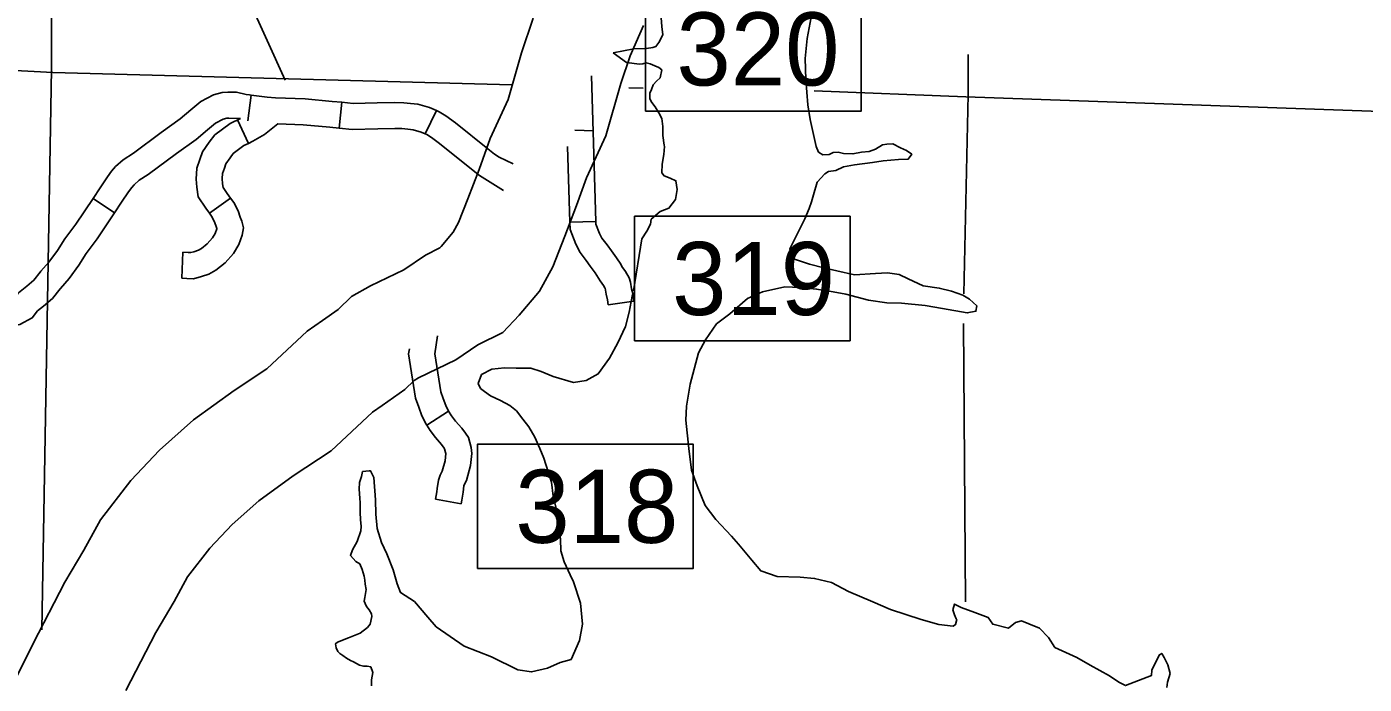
# Model space of a CAD drawing. Extents: x -492261 to -432772, y 1441225 to 1452922.
# Drawn here: x -463644.7 to -463423.9, y 1451246.2 to 1451354.7 of the extents above; entities that cross this region are included whole.
import ezdxf

# ---------------------------------------------------------------- set-up
doc = ezdxf.new("R2010")
doc.units = 0
doc.layers.add('Default', color=7, linetype='Continuous')

msp = doc.modelspace()

# ---------------------------------------------------------------- linework, layer by layer
at = {"layer": 'Default'}
for p, q in [((-463608.22, 1451359.64), (-463602.04, 1451345.88)), ((-463608.19, 1451339.17), (-463607.62, 1451343.42)), ((-463593.08, 1451337.97), (-463592.67, 1451342.24)), ((-463578.9, 1451337.01), (-463577.02, 1451340.86)), ((-463608.05, 1451335.45), (-463609.91, 1451339.32)), ((-463551.15, 1451337.5), (-463554.19, 1451337.61)), ((-463630.16, 1451324), (-463633.72, 1451326.38)), ((-463611.02, 1451326.4), (-463614.51, 1451323.91)), ((-463550.77, 1451322.56), (-463555.05, 1451322.43)), ((-463619.09, 1451313.21), (-463618.9, 1451317.49)), ((-463544.47, 1451309.4), (-463548.72, 1451308.83)), ((-463575.05, 1451291.25), (-463578.66, 1451288.95)), ((-463573, 1451275.96), (-463577.22, 1451276.75))]:
    msp.add_line(p, q, dxfattribs=at)
for points in [[(-463640.61, 1451399.34), (-463640.55, 1451347.77), (-463642.18, 1451255.17)], [(-463547.91, 1451350.39), (-463544.46, 1451351.08), (-463542.38, 1451351.12), (-463541.35, 1451351.29), (-463540.84, 1451351.46), (-463540.33, 1451352.09), (-463539.7, 1451353.35), (-463539.87, 1451354.72), (-463539.98, 1451356.15), (-463539.92, 1451357.24), (-463540.04, 1451357.58), (-463540.26, 1451358.44), (-463540.72, 1451359.13), (-463541.82, 1451361.03), (-463541.61, 1451363.05)], [(-463542.54, 1451340.76), (-463506.97, 1451340.76), (-463506.97, 1451361.31), (-463542.54, 1451361.31), (-463542.54, 1451340.76)], [(-463561.11, 1451356.11), (-463563.01, 1451350.4), (-463565.23, 1451342.68), (-463568.2, 1451336.23), (-463570.02, 1451331.15), (-463571.85, 1451326.31), (-463573.4, 1451322.41), (-463574.28, 1451320.81), (-463576.3, 1451318.41), (-463576.5, 1451318.19), (-463578.88, 1451317.02), (-463582.44, 1451314.58), (-463587.92, 1451311.95), (-463591.07, 1451310.18), (-463593.29, 1451308.03), (-463595.86, 1451306.2), (-463598.39, 1451304.45), (-463605.04, 1451298.23), (-463610.43, 1451294.69), (-463617.17, 1451289.8), (-463622.73, 1451284.81), (-463627.49, 1451279.79), (-463632.51, 1451273.3), (-463635.22, 1451268.31), (-463638.35, 1451263.03), (-463643.58, 1451252.93), (-463657.58, 1451224.96)], [(-463542.88, 1451354.91), (-463545.11, 1451349.91), (-463546.64, 1451345.32), (-463549.11, 1451336.69), (-463552.31, 1451329.75), (-463553.93, 1451325.22), (-463555.87, 1451320.11), (-463557.87, 1451315.08), (-463560.07, 1451311.08), (-463563.43, 1451307.08), (-463566.08, 1451304.21), (-463570.21, 1451302.18), (-463573.84, 1451299.7), (-463580.01, 1451296.73), (-463580.74, 1451296.32), (-463582.29, 1451294.81), (-463586, 1451292.18), (-463587.59, 1451291.08), (-463594.41, 1451284.71), (-463600.68, 1451280.59), (-463606.38, 1451276.45), (-463610.76, 1451272.52), (-463614.46, 1451268.62), (-463618.11, 1451263.9), (-463620.32, 1451259.84), (-463623.36, 1451254.72), (-463628.3, 1451245.15)], [(-463515.21, 1451356.26), (-463515.9, 1451352.77), (-463516.18, 1451349.45), (-463516.07, 1451346.02), (-463515.79, 1451341.84), (-463515.39, 1451339.38), (-463514.82, 1451336.92), (-463514.37, 1451334.92), (-463514.03, 1451334.01), (-463513.29, 1451333.55), (-463512.26, 1451333.61), (-463511.57, 1451333.95), (-463510.77, 1451334.01), (-463509.86, 1451333.78), (-463508.32, 1451333.72), (-463506.89, 1451334), (-463505.64, 1451334.12), (-463504.61, 1451334.52), (-463503.47, 1451335.21), (-463502.73, 1451335.32), (-463501.75, 1451335.38), (-463500.5, 1451334.69), (-463499.47, 1451334.29), (-463498.62, 1451333.66), (-463499.19, 1451332.86), (-463500.79, 1451332.8), (-463503.35, 1451332.57), (-463505.07, 1451332.29), (-463508.09, 1451331.89), (-463509.86, 1451331.6), (-463511.12, 1451330.97), (-463512.37, 1451330.8), (-463512.94, 1451330.4), (-463514.2, 1451329.03), (-463514.83, 1451326.97), (-463515.17, 1451325.83), (-463515.57, 1451324.68), (-463516.26, 1451323.02), (-463517.92, 1451319.71), (-463518.72, 1451318.05), (-463518.6, 1451317.42), (-463517.98, 1451316.33), (-463515.47, 1451315.53), (-463513.13, 1451314.9), (-463510.96, 1451314.39), (-463508.05, 1451313.76), (-463504.62, 1451313.98), (-463502.63, 1451314.1), (-463500.69, 1451313.81), (-463499.2, 1451313.07), (-463496.75, 1451311.92), (-463494.07, 1451311.58), (-463492.07, 1451311.06), (-463490.19, 1451310.38), (-463489.1, 1451309.75), (-463487.9, 1451308.66), (-463488.02, 1451307.74), (-463489.45, 1451307.46), (-463493.56, 1451308.2), (-463496.41, 1451308.72), (-463500.29, 1451309.06), (-463502.74, 1451309.12), (-463505.77, 1451309.58), (-463509.48, 1451310.55), (-463511.59, 1451310.95), (-463514.33, 1451311.41), (-463517.01, 1451311.64), (-463519.58, 1451311.76), (-463523.23, 1451310.96), (-463525.74, 1451309.87), (-463528.66, 1451307.3), (-463530.83, 1451305.64), (-463532.66, 1451303.01), (-463533.8, 1451300.89), (-463535.17, 1451295.69), (-463535.8, 1451292.08), (-463535.92, 1451289.74), (-463535.41, 1451285.11), (-463534.95, 1451281.5), (-463534.04, 1451278.93), (-463532.73, 1451275.67), (-463530.96, 1451273.38), (-463528.34, 1451270.63), (-463527.2, 1451269.32), (-463525.03, 1451266.68), (-463523.55, 1451264.91), (-463520.81, 1451263.99), (-463517.04, 1451263.88), (-463514.65, 1451263.65), (-463511.85, 1451262.96), (-463509.06, 1451261.47), (-463505.06, 1451259.76), (-463502.15, 1451258.5), (-463497.07, 1451256.84), (-463494.16, 1451256.04), (-463491.77, 1451255.75), (-463491.42, 1451256.04), (-463491.2, 1451256.84), (-463491.31, 1451256.95), (-463491.59, 1451257.64), (-463491.82, 1451258.44)], [(-463781.46, 1451354.67), (-463640.38, 1451347.14), (-463564.61, 1451345.12)], [(-463544.56, 1451311.12), (-463543.15, 1451319.71), (-463542.35, 1451320.97), (-463541.72, 1451322.12), (-463541.6, 1451322.92), (-463540.12, 1451324.23), (-463538.69, 1451324.75), (-463537.6, 1451326.18), (-463537.32, 1451327.84), (-463537.54, 1451329.27), (-463538.46, 1451329.72), (-463539.48, 1451330.07), (-463539.88, 1451330.58), (-463539.83, 1451332.01), (-463539.54, 1451333.61), (-463539.42, 1451334.93), (-463539.48, 1451335.16), (-463539.71, 1451336.76), (-463539.71, 1451338.25), (-463539.88, 1451339.56), (-463540.33, 1451340.48), (-463540.96, 1451341.51), (-463541.53, 1451342.19), (-463541.82, 1451342.82), (-463541.82, 1451343.74), (-463541.59, 1451344.37), (-463541.3, 1451345.11), (-463540.73, 1451345.74), (-463540.16, 1451346.25), (-463539.87, 1451347.57), (-463540.33, 1451347.97), (-463541.01, 1451348.26), (-463541.81, 1451348.6), (-463542.44, 1451348.77), (-463543.01, 1451348.6), (-463543.52, 1451348.54), (-463545.68, 1451348.82), (-463547.91, 1451350.39)], [(-463489.31, 1451350.12), (-463489.31, 1451343.5), (-463490.02, 1451310.61)], [(-463550.77, 1451322.56), (-463551.47, 1451346.59)], [(-463622.47, 1451337.22), (-463619.37, 1451339.49), (-463617.57, 1451341), (-463615.92, 1451342.35), (-463613.84, 1451343.46), (-463612.44, 1451343.83), (-463611.46, 1451343.93), (-463610.06, 1451343.88), (-463608.47, 1451343.54), (-463607.88, 1451343.46)], [(-463545.29, 1451344.6), (-463542.96, 1451344.54)], [(-463514.7, 1451344.13), (-463489.71, 1451343.15), (-463337.26, 1451337.74)], [(-463607.88, 1451343.46), (-463607.62, 1451343.42)], [(-463607.62, 1451343.42), (-463605, 1451343.07), (-463603.61, 1451342.99), (-463598.74, 1451342.79), (-463594.27, 1451342.39), (-463592.67, 1451342.24)], [(-463592.67, 1451342.24), (-463590.79, 1451342.05), (-463586.81, 1451342.14), (-463583.93, 1451342.21), (-463582.43, 1451342.17), (-463581.31, 1451342.03), (-463580.14, 1451341.93), (-463578.2, 1451341.38), (-463577.45, 1451341.07), (-463577.02, 1451340.86)], [(-463619.93, 1451333.77), (-463616.73, 1451336.11), (-463614.83, 1451337.7), (-463613.53, 1451338.77), (-463612.26, 1451339.45), (-463611.67, 1451339.6), (-463611.33, 1451339.64), (-463609.39, 1451339.57)], [(-463614.51, 1451323.91), (-463615.1, 1451324.75), (-463616.37, 1451326.61), (-463616.6, 1451328.25), (-463616.73, 1451329.56), (-463616.61, 1451331.38), (-463616.1, 1451332.81), (-463615.68, 1451334.03), (-463614.58, 1451335.63), (-463613.6, 1451336.86), (-463611.07, 1451338.76), (-463609.39, 1451339.57)], [(-463577.02, 1451340.86), (-463576.63, 1451340.67), (-463575.49, 1451340), (-463573.92, 1451338.82), (-463568.6, 1451334.55), (-463567.48, 1451333.68), (-463566.73, 1451333.2), (-463564.37, 1451332.1)], [(-463633.72, 1451326.38), (-463632.57, 1451328.11), (-463631.36, 1451329.94), (-463630.65, 1451330.88), (-463630, 1451331.61), (-463628.75, 1451332.76), (-463627.07, 1451333.85), (-463622.47, 1451337.22)], [(-463608.05, 1451335.45), (-463607.33, 1451335.8), (-463605.44, 1451336.9), (-463603.24, 1451338.68)], [(-463603.24, 1451338.68), (-463599.02, 1451338.51), (-463594.67, 1451338.13), (-463593.08, 1451337.97)], [(-463593.08, 1451337.97), (-463590.96, 1451337.76), (-463586.71, 1451337.85), (-463583.93, 1451337.92), (-463582.75, 1451337.89), (-463581.76, 1451337.77), (-463580.92, 1451337.69), (-463579.59, 1451337.32), (-463579.19, 1451337.16), (-463578.9, 1451337.01)], [(-463611.02, 1451326.4), (-463611.59, 1451327.2), (-463612.27, 1451328.19), (-463612.34, 1451328.75), (-463612.43, 1451329.64), (-463612.37, 1451330.5), (-463612.05, 1451331.38), (-463611.81, 1451332.08), (-463611.12, 1451333.08), (-463610.58, 1451333.77), (-463608.84, 1451335.08), (-463608.05, 1451335.45)], [(-463578.9, 1451337.01), (-463578.66, 1451336.89), (-463577.87, 1451336.43), (-463576.55, 1451335.44), (-463571.26, 1451331.19), (-463569.96, 1451330.17), (-463566, 1451327.65)], [(-463630.16, 1451324), (-463629, 1451325.73), (-463627.85, 1451327.46), (-463627.33, 1451328.16), (-463626.94, 1451328.59), (-463626.1, 1451329.37), (-463624.64, 1451330.32), (-463619.93, 1451333.77)], [(-463555.05, 1451322.43), (-463555.42, 1451334.96)], [(-463642.32, 1451314.34), (-463641.02, 1451315.84), (-463639.6, 1451317.78), (-463638.36, 1451319.71), (-463636.55, 1451322.14), (-463633.72, 1451326.38)], [(-463619.09, 1451313.21), (-463618.24, 1451313.17), (-463617.14, 1451313.11), (-463615.83, 1451313.47), (-463614.59, 1451313.89), (-463613.45, 1451314.51), (-463611.93, 1451315.76), (-463610.54, 1451317.29), (-463609.67, 1451318.75), (-463609.11, 1451320.29), (-463608.92, 1451321.49), (-463609.19, 1451322.62), (-463609.42, 1451323.29), (-463609.77, 1451324.31), (-463610.5, 1451325.68), (-463611.02, 1451326.4)], [(-463639.09, 1451311.52), (-463637.66, 1451313.16), (-463636.06, 1451315.36), (-463634.83, 1451317.28), (-463633.05, 1451319.67), (-463630.16, 1451324)], [(-463618.9, 1451317.49), (-463618.03, 1451317.45), (-463617.6, 1451317.43), (-463617.09, 1451317.56), (-463616.32, 1451317.83), (-463615.85, 1451318.08), (-463614.89, 1451318.87), (-463614, 1451319.85), (-463613.56, 1451320.6), (-463613.29, 1451321.33), (-463613.31, 1451321.42), (-463613.47, 1451321.9), (-463613.71, 1451322.59), (-463614.15, 1451323.42), (-463614.51, 1451323.91)], [(-463548.72, 1451308.83), (-463548.82, 1451309.63), (-463549.05, 1451310.56), (-463549.23, 1451311.54), (-463549.24, 1451311.6), (-463549.47, 1451312.01), (-463550.04, 1451312.79), (-463550.29, 1451313.23), (-463550.88, 1451314.11), (-463551.66, 1451315.21), (-463552.33, 1451316.14), (-463553.34, 1451317.44), (-463554.07, 1451318.8), (-463555.01, 1451321.26), (-463555.05, 1451322.43)], [(-463544.47, 1451309.4), (-463544.61, 1451310.43), (-463544.86, 1451311.44), (-463545.05, 1451312.52), (-463545.27, 1451313.26), (-463545.85, 1451314.32), (-463546.44, 1451315.14), (-463546.65, 1451315.49), (-463547.34, 1451316.54), (-463548.18, 1451317.71), (-463548.9, 1451318.71), (-463549.74, 1451319.79), (-463550.17, 1451320.59), (-463550.75, 1451322.12), (-463550.77, 1451322.56)], [(-463544.36, 1451302.87), (-463508.79, 1451302.87), (-463508.79, 1451323.42), (-463544.36, 1451323.42), (-463544.36, 1451302.87)], [(-463648.83, 1451311.57), (-463648.72, 1451310.89), (-463648.24, 1451309.79), (-463648, 1451309.46), (-463647.98, 1451309.46), (-463647.84, 1451309.51), (-463647.29, 1451309.63), (-463646.61, 1451309.99), (-463646.03, 1451310.77), (-463644.64, 1451311.9), (-463643.49, 1451312.86), (-463642.46, 1451314.18), (-463642.32, 1451314.34)], [(-463653.06, 1451310.87), (-463652.86, 1451309.67), (-463651.97, 1451307.62), (-463651.42, 1451306.89), (-463651.18, 1451305.3), (-463648.39, 1451305.2), (-463647.42, 1451305.12), (-463646.7, 1451305.37), (-463645.82, 1451305.55), (-463643.74, 1451306.65), (-463642.9, 1451307.79), (-463641.91, 1451308.6), (-463640.4, 1451309.86), (-463639.16, 1451311.44), (-463639.09, 1451311.52)], [(-463557.16, 1451274.76), (-463557.79, 1451277.22), (-463558.07, 1451279.51), (-463558.64, 1451281.22), (-463559.32, 1451283.51), (-463560.01, 1451285.11), (-463560.8, 1451286.94), (-463561.83, 1451288.66), (-463562.8, 1451289.92), (-463563.83, 1451291.29), (-463564.97, 1451292.21), (-463566.51, 1451293.01), (-463567.31, 1451293.41), (-463568.11, 1451293.81), (-463569.13, 1451294.5), (-463569.76, 1451295.01), (-463570.16, 1451295.81), (-463569.64, 1451297.3), (-463567.93, 1451298.16), (-463565.82, 1451298.38), (-463563.88, 1451298.33), (-463561.48, 1451298.33), (-463559.77, 1451297.81), (-463557.77, 1451296.95), (-463554.46, 1451295.98), (-463552.35, 1451296.32), (-463550.35, 1451297.41), (-463548.47, 1451299.98), (-463547.1, 1451302.55), (-463545.84, 1451305.24), (-463545.27, 1451307.59), (-463544.75, 1451310.22), (-463544.71, 1451310.5)], [(-463490.08, 1451305.74), (-463489.77, 1451259.81)], [(-463575.05, 1451291.25), (-463575.52, 1451292.17), (-463575.94, 1451293.35), (-463576.34, 1451294.47), (-463577.3, 1451300.74), (-463576.87, 1451303.69)], [(-463578.66, 1451288.95), (-463578.77, 1451289.11), (-463579.46, 1451290.46), (-463579.98, 1451291.9), (-463580.52, 1451293.41), (-463581.64, 1451300.73), (-463581.52, 1451301.55)], [(-463573, 1451275.96), (-463572.89, 1451276.55), (-463572.78, 1451277.2), (-463572.67, 1451277.87), (-463572.53, 1451278.92), (-463572.47, 1451279.11), (-463572.12, 1451279.82), (-463571.41, 1451282.26), (-463571.21, 1451284.28), (-463571.32, 1451285.23), (-463571.76, 1451286.91), (-463572.28, 1451287.63), (-463572.87, 1451288.46), (-463573.92, 1451289.61), (-463574.56, 1451290.48), (-463575.05, 1451291.25)], [(-463577.22, 1451276.75), (-463577.11, 1451277.31), (-463577.01, 1451277.92), (-463576.91, 1451278.51), (-463576.73, 1451279.86), (-463576.46, 1451280.71), (-463576.13, 1451281.37), (-463575.64, 1451283.07), (-463575.52, 1451284.25), (-463575.54, 1451284.45), (-463575.7, 1451285.05), (-463575.76, 1451285.13), (-463576.21, 1451285.77), (-463577.23, 1451286.89), (-463578.1, 1451288.06), (-463578.66, 1451288.95)], [(-463570.27, 1451265.27), (-463534.7, 1451265.27), (-463534.7, 1451285.82), (-463570.27, 1451285.82), (-463570.27, 1451265.27)], [(-463587.77, 1451245.94), (-463587.77, 1451246.91), (-463587.54, 1451248.11), (-463587.89, 1451249.03), (-463588.46, 1451249.14), (-463589.08, 1451249.14), (-463589.77, 1451249.31), (-463590.74, 1451249.88), (-463591.25, 1451250.11), (-463591.88, 1451250.46), (-463592.51, 1451250.91), (-463593.02, 1451251.26), (-463593.31, 1451251.6), (-463593.59, 1451252.17), (-463593.7, 1451252.86), (-463593.36, 1451253.15), (-463591.59, 1451253.83), (-463589.65, 1451254.63), (-463588.45, 1451255.55), (-463587.99, 1451256.12), (-463587.71, 1451257.38), (-463587.76, 1451257.83), (-463588.16, 1451258.46), (-463588.62, 1451259.04), (-463588.79, 1451259.49), (-463588.96, 1451259.89), (-463588.85, 1451260.52), (-463588.67, 1451261.84), (-463588.79, 1451262.7), (-463588.85, 1451263.38), (-463588.96, 1451264.01), (-463589.3, 1451265.1), (-463589.7, 1451266.07), (-463590.33, 1451266.42), (-463591.24, 1451267.44), (-463590.9, 1451268.36), (-463590.15, 1451269.73), (-463589.52, 1451271.51), (-463589.47, 1451272.19), (-463589.58, 1451273.39), (-463589.64, 1451274.54), (-463589.63, 1451276.14), (-463589.69, 1451276.88), (-463589.8, 1451278.37), (-463589.75, 1451279.46), (-463589.4, 1451280.49), (-463589.23, 1451281.29), (-463588.15, 1451281.4), (-463587.92, 1451281.4), (-463587.41, 1451280.31), (-463587.12, 1451276.6), (-463587.07, 1451274.25), (-463586.84, 1451271.91), (-463586.1, 1451269.56), (-463585.25, 1451267.73), (-463584.22, 1451265.04), (-463583.54, 1451262.75), (-463582.97, 1451261.32), (-463580.69, 1451259.83), (-463578.46, 1451257.26), (-463577.09, 1451255.66), (-463572.47, 1451252.45), (-463567.96, 1451250.68), (-463563.63, 1451248.56), (-463561.35, 1451248.22), (-463558.72, 1451248.85), (-463556.61, 1451249.76), (-463554.84, 1451250.27), (-463553.47, 1451253.42), (-463552.95, 1451256.11), (-463553.29, 1451259.54), (-463554.43, 1451263.09), (-463555, 1451264.23), (-463555.97, 1451266.41), (-463556.54, 1451268.18), (-463556.59, 1451270.12), (-463556.99, 1451272.7), (-463557.16, 1451274.76)], [(-463491.82, 1451258.44), (-463491.59, 1451259.41), (-463490.45, 1451258.84), (-463488.23, 1451258.04), (-463486, 1451257.18), (-463485.26, 1451256.09), (-463482.63, 1451255.46), (-463481.49, 1451256.38), (-463480.52, 1451256.66), (-463479.32, 1451256.15), (-463477.56, 1451255.46), (-463476.07, 1451253.91), (-463474.99, 1451252.26), (-463471.39, 1451250.6), (-463469.17, 1451249.34), (-463465.97, 1451247.56), (-463464.43, 1451246.53), (-463463.35, 1451245.96), (-463459.07, 1451247.62), (-463459.01, 1451248.53), (-463458.21, 1451250.08), (-463457.75, 1451251.05), (-463457.35, 1451251.28), (-463456.95, 1451250.59), (-463456.38, 1451249.39), (-463455.99, 1451247.96), (-463456.39, 1451246.53), (-463456.5, 1451245.62)]]:
    msp.add_lwpolyline(points, dxfattribs=at)
for points in [[(-463542.54, 1451340.76), (-463506.97, 1451340.76), (-463506.97, 1451361.31), (-463542.54, 1451361.31)], [(-463544.36, 1451302.87), (-463508.79, 1451302.87), (-463508.79, 1451323.42), (-463544.36, 1451323.42)], [(-463570.27, 1451265.27), (-463534.7, 1451265.27), (-463534.7, 1451285.82), (-463570.27, 1451285.82)]]:
    msp.add_lwpolyline(points, close=True, dxfattribs=at)

# ---------------------------------------------------------------- texts
for s, p in [('320', (-463537.45, 1451345.01)), ('319', (-463538.17, 1451307.12)), ('318', (-463564.04, 1451269.52))]:
    msp.add_text(s, height=12.057, dxfattribs=at).set_placement(p)

doc.saveas('drawing.dxf')
